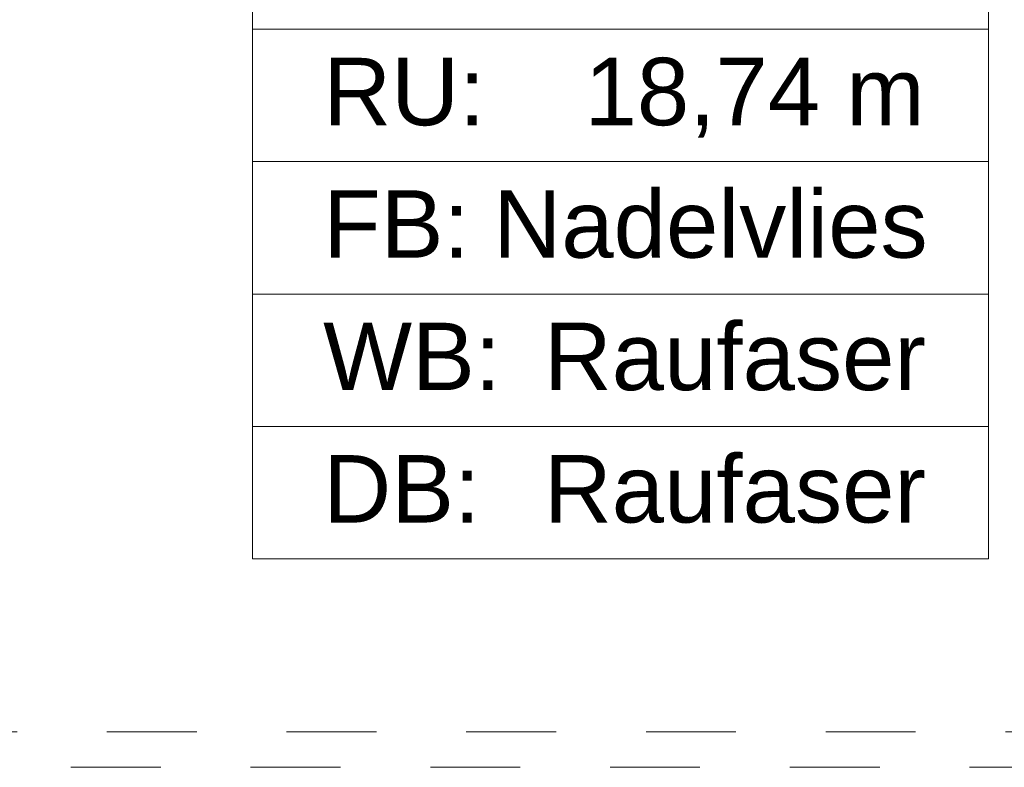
# Model space of a CAD drawing. Header units: metres. Extents: x -4 to 99, y -11 to 17.
# Tile 628 of 656: x 60.523 to 61.619, y 0.71 to 1.542. Entities that reach past the tile are written whole.
import ezdxf

# ---------------------------------------------------------------- set-up
doc = ezdxf.new("R2010")
doc.units = ezdxf.units.M
doc.header["$MEASUREMENT"] = 0
doc.linetypes.add('Untersicht', pattern=[0.1, 0.075, -0.025])
for name, color, linetype in [('152 - Bemaßung_ Beschriftung.Ausbau', 7, 'Continuous'), ('401 - Zone.Raum_ Raumbegrenzung_ Whg.', 7, 'Continuous'), ('608 - Struktur.Träger', 7, 'Continuous'), ('Neubau_653 - Abdeckung.TB Verkofferung', 7, 'Continuous')]:
    doc.layers.add(name, color=color, linetype=linetype)
doc.styles.add('ERSTELLTER_STIL_2', font='txt')
doc.dimstyles.new('ERSTELLTER_STIL__1', dxfattribs={"dimtxt": 0.1, "dimasz": 0.0532, "dimexe": 0.18, "dimexo": 0.0625, "dimgap": 0, "dimtad": 1, "dimzin": 0, "dimdsep": 46, "dimtxsty": 'ERSTELLTER_STIL_2', "dimblk": 'ARROWHEAD_2', "dimblk1": 'ARROWHEAD_2', "dimblk2": 'ARROWHEAD_2', "dimcen": 0.09, "dimse1": 1, "dimse2": 1, "dimclrd": 7, "dimclre": 7, "dimclrt": 7, "dimazin": 0, "dimtfac": 1, "dimtdec": 4, "dimtmove": 0, "dimatfit": 3, "dimfxl": 1, "dimtolj": 1, "dimtzin": 0, "dimarcsym": 0})
doc.dimstyles.new('ERSTELLTER_STIL__13', dxfattribs={"dimtxt": 0.1, "dimasz": 0.0532, "dimexe": 0.18, "dimexo": 0.5, "dimgap": 0, "dimtad": 1, "dimzin": 0, "dimdsep": 46, "dimtxsty": 'ERSTELLTER_STIL_2', "dimblk": 'ARROWHEAD_2', "dimblk1": 'ARROWHEAD_2', "dimblk2": 'ARROWHEAD_2', "dimcen": 0.09, "dimse1": 1, "dimse2": 1, "dimclrd": 7, "dimclre": 7, "dimclrt": 7, "dimazin": 0, "dimtfac": 1, "dimtdec": 4, "dimtmove": 0, "dimatfit": 3, "dimfxl": 1, "dimtolj": 1, "dimtzin": 0, "dimarcsym": 0})
doc.dimstyles.new('ERSTELLTER_STIL__2', dxfattribs={"dimtxt": 0.1, "dimasz": 0.0532, "dimexe": 0.18, "dimexo": 0.0625, "dimgap": 0, "dimtad": 1, "dimtih": 1, "dimtoh": 1, "dimzin": 0, "dimdsep": 46, "dimtxsty": 'ERSTELLTER_STIL_2', "dimblk": 'ARROWHEAD_2', "dimblk1": 'ARROWHEAD_2', "dimblk2": 'ARROWHEAD_2', "dimcen": 0.09, "dimse1": 1, "dimse2": 1, "dimclrd": 7, "dimclre": 7, "dimclrt": 7, "dimazin": 0, "dimtfac": 1, "dimtdec": 4, "dimtmove": 0, "dimatfit": 3, "dimfxl": 1, "dimtolj": 1, "dimtzin": 0, "dimarcsym": 0})

# ---------------------------------------------------------------- blocks, each defined once
blk = doc.blocks.new('*D453')
at = {"layer": '152 - Bemaßung_ Beschriftung.Ausbau', "color": 7, "linetype": 'Continuous', "lineweight": 5}
for p, q in [((58.205, -4.6125), (58.205, -4.5075)), ((62.035, -4.6125), (62.035, -4.5075)), ((58.2252, -4.525), (58.1848, -4.595)), ((62.0552, -4.525), (62.0148, -4.595)), ((58.205, -4.56), (62.035, -4.56))]:
    blk.add_line(p, q, dxfattribs=at)
at = {"layer": '152 - Bemaßung_ Beschriftung.Ausbau', "color": 7, "lineweight": 5, "insert": (59.987, -4.54), "char_height": 0.1, "attachment_point": 7, "style": 'ERSTELLTER_STIL_2'}
blk.add_mtext('\\A1;{\\pql;\\fArial|b0|i0|c0|p38;3,83}', dxfattribs=at)
blk = doc.blocks.new('ARROWHEAD_2')
at = {"color": 0, "linetype": 'Continuous', "lineweight": 0}
for p, q in [((-0.378, -0.655), (0.378, 0.655)), ((0, 0), (-1, 0))]:
    blk.add_line(p, q, dxfattribs=at)
blk = doc.blocks.new('*D506')
at = {"layer": '152 - Bemaßung_ Beschriftung.Ausbau', "color": 7, "linetype": 'Continuous', "lineweight": 5}
for p, q in [((63.9, 5.8252), (63.97, 5.7848)), ((63.9875, 5.805), (63.8825, 5.805)), ((63.935, 0.245), (63.935, 5.805)), ((63.9, 0.2652), (63.97, 0.2248)), ((63.9875, 0.245), (63.8825, 0.245)), ((63.935, 0.005), (63.935, 0.245))]:
    blk.add_line(p, q, dxfattribs=at)
at = {"layer": '152 - Bemaßung_ Beschriftung.Ausbau', "color": 7, "lineweight": 5, "char_height": 0.1, "attachment_point": 7, "rotation": 90, "style": 'ERSTELLTER_STIL_2'}
for s, insert in [('\\A1;{\\pql;\\fArial|b0|i0|c0|p38;12}', (63.915, 5.633)), ('\\A1;{\\pql;\\fArial|b0|i0|c0|p38;5,56}', (63.915, 2.8161))]:
    blk.add_mtext(s, dxfattribs=dict(at, insert=insert))
blk = doc.blocks.new('*D516')
at = {"layer": '152 - Bemaßung_ Beschriftung.Ausbau', "color": 7, "linetype": 'Continuous', "lineweight": 5}
for p, q in [((64.435, 0.7), (64.435, 5.2)), ((64.4, 0.7202), (64.47, 0.6798)), ((64.4875, 0.7), (64.3825, 0.7)), ((64.435, 0.25), (64.435, 0.7)), ((64.4, 0.2702), (64.47, 0.2298)), ((64.47, 0.2248), (64.4, 0.2652))]:
    blk.add_line(p, q, dxfattribs=at)
at = {"layer": '152 - Bemaßung_ Beschriftung.Ausbau', "color": 7, "lineweight": 5, "char_height": 0.1, "attachment_point": 7, "rotation": 90, "style": 'ERSTELLTER_STIL_2'}
for s, insert in [('\\A1;{\\pql;\\fArial|b0|i0|c0|p38;0\\fArial|b0|i0|c0|p38;\\A1{\\H.66x;\\S5^  ;}}', (64.4167, 0.2702)), ('\\A1;{\\pql;\\fArial|b0|i0|c0|p38;45}', (64.415, 0.4621))]:
    blk.add_mtext(s, dxfattribs=dict(at, insert=insert))
blk = doc.blocks.new('*D517')
at = {"layer": '152 - Bemaßung_ Beschriftung.Ausbau', "color": 7, "linetype": 'Continuous', "lineweight": 5}
for p, q in [((64.4, 5.2202), (64.47, 5.1798)), ((64.4875, 5.2), (64.3825, 5.2)), ((64.435, 0.7), (64.435, 5.2)), ((64.4, 0.7202), (64.47, 0.6798))]:
    blk.add_line(p, q, dxfattribs=at)
at = {"layer": '152 - Bemaßung_ Beschriftung.Ausbau', "color": 7, "lineweight": 5, "insert": (64.415, 2.817), "char_height": 0.1, "attachment_point": 7, "rotation": 90, "style": 'ERSTELLTER_STIL_2'}
blk.add_mtext('\\A1;{\\pql;\\fArial|b0|i0|c0|p38;4,50}', dxfattribs=at)

msp = doc.modelspace()

# ---------------------------------------------------------------- linework, layer by layer
at = {"layer": '401 - Zone.Raum_ Raumbegrenzung_ Whg.', "color": 7, "linetype": 'Continuous', "lineweight": 9}
for p, q in [((60.7822, 2.6408), (60.7822, 0.9417)), ((61.601, 0.9417), (61.601, 2.6408)), ((60.7822, 1.531), (60.7822, 1.6783)), ((61.601, 1.6783), (61.601, 1.531)), ((61.601, 1.531), (60.7822, 1.531)), ((60.7822, 1.531), (61.601, 1.531)), ((60.7822, 1.3837), (60.7822, 1.531)), ((61.601, 1.531), (61.601, 1.3837)), ((61.601, 1.3837), (60.7822, 1.3837)), ((60.7822, 1.3837), (61.601, 1.3837)), ((60.7822, 1.2364), (60.7822, 1.3837)), ((61.601, 1.3837), (61.601, 1.2364)), ((61.601, 1.2364), (60.7822, 1.2364)), ((60.7822, 1.2364), (61.601, 1.2364)), ((60.7822, 1.089), (60.7822, 1.2364)), ((61.601, 1.2364), (61.601, 1.089)), ((61.601, 1.089), (60.7822, 1.089)), ((60.7822, 1.089), (61.601, 1.089)), ((60.7822, 0.9417), (60.7822, 1.089)), ((61.601, 1.089), (61.601, 0.9417)), ((60.7822, 0.9417), (61.601, 0.9417)), ((61.601, 0.9417), (60.7822, 0.9417))]:
    msp.add_line(p, q, dxfattribs=at)
at = {"layer": '608 - Struktur.Träger', "color": 7, "linetype": 'Untersicht', "lineweight": 13}
msp.add_line((0.38, 0.71), (61.88, 0.71), dxfattribs=at)
at = {"layer": 'Neubau_653 - Abdeckung.TB Verkofferung', "color": 1, "linetype": 'Untersicht', "lineweight": 9}
msp.add_line((51.02, 0.7495), (62.025, 0.7495), dxfattribs=at)

# ---------------------------------------------------------------- texts
at = {"layer": '401 - Zone.Raum_ Raumbegrenzung_ Whg.', "color": 7, "lineweight": 9, "char_height": 0.075, "attachment_point": 1, "style": 'ERSTELLTER_STIL_2'}
for s, insert in [('\\A1;{\\pqj;\\pt0;\\fArial|b0|i0|c0|p38;RU: }', (60.8607, 1.4991)), ('\\A1;{\\pqj;\\pt0;\\fArial|b0|i0|c0|p38;18,74 m}', (61.1515, 1.4991)), ('\\A1;{\\pqj;\\pt0;\\fArial|b0|i0|c0|p38;FB: }', (60.8607, 1.3518)), ('\\A1;{\\pqj;\\pt0;\\fArial|b0|i0|c0|p38;Nadelvlies}', (61.05, 1.3518)), ('\\A1;{\\pqj;\\pt0;\\fArial|b0|i0|c0|p38;Raufaser}', (61.1062, 1.2045)), ('\\A1;{\\pqj;\\pt0;\\fArial|b0|i0|c0|p38;WB: }', (60.8607, 1.2045)), ('\\A1;{\\pqj;\\pt0;\\fArial|b0|i0|c0|p38;Raufaser}', (61.1062, 1.0572)), ('\\A1;{\\pqj;\\pt0;\\fArial|b0|i0|c0|p38;DB: }', (60.8607, 1.0572))]:
    msp.add_mtext(s, dxfattribs=dict(at, insert=insert))

# ---------------------------------------------------------------- dimensions: what is measured, and where the dimension line sits
at = {"layer": '152 - Bemaßung_ Beschriftung.Ausbau', "color": 7, "linetype": 'Continuous', "lineweight": 5}
for base, p1, p2, dimstyle, picture, middle in [((63.935, 5.805), (62.035, 0.245), (59.8875, 5.805), 'ERSTELLTER_STIL__1', '*D506', (63.865, 2.946)), ((64.435, 5.2), (61.58, 0.7), (61.58, 5.2), 'ERSTELLTER_STIL__13', '*D517', (64.365, 2.9468)), ((64.435, 0.7), (61.58, 0.25), (61.58, 0.7), 'ERSTELLTER_STIL__13', '*D516', (64.365, 0.5383))]:
    dim = msp.add_linear_dim(base=base, p1=p1, p2=p2, angle=90, dimstyle=dimstyle, dxfattribs=at)
    dim.commit()
    dim.dimension.update_dxf_attribs({"geometry": picture, "text_midpoint": middle, "dimtype": 160, "text_rotation": 90})
dim = msp.add_linear_dim(base=(62.035, -4.56), p1=(58.205, 3.2525), p2=(62.035, 0.245), dimstyle='ERSTELLTER_STIL__2', dxfattribs=at)
dim.commit()
dim.dimension.update_dxf_attribs({"geometry": '*D453', "text_midpoint": (60.1169, -4.49), "dimtype": 160})

doc.saveas('drawing.dxf')
